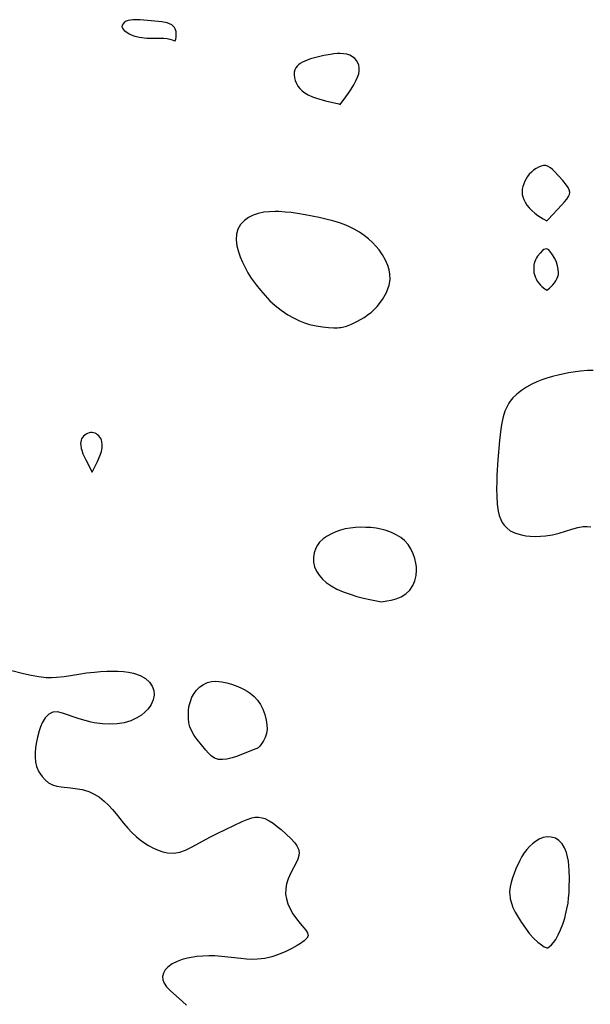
# Model space of a CAD drawing. Header units: metres. Extents: x 1073367 to 1082519, y 1569854 to 1574957.
# Tile 322 of 656: x 1076631 to 1076769, y 1573027 to 1573265. Entities that reach past the tile are written whole.
import ezdxf

# ---------------------------------------------------------------- set-up
doc = ezdxf.new("R2010")
doc.units = ezdxf.units.M
doc.layers.add('CGG_CurvaNivelLidar_v1', color=253, linetype='Continuous', lineweight=30)

msp = doc.modelspace()

# ---------------------------------------------------------------- linework, layer by layer
at = {"layer": 'CGG_CurvaNivelLidar_v1'}
for p, q in [((1076658.8941, 1573265.3805, 69), (1076658.3394, 1573265.3656, 69)), ((1076660.0469, 1573265.338, 69), (1076658.8941, 1573265.3805, 69)), ((1076655.7225, 1573264.0276, 69), (1076655.672, 1573263.6535, 69)), ((1076655.672, 1573263.6535, 69), (1076655.7642, 1573263.3493, 69)), ((1076655.9237, 1573264.3892, 69), (1076655.7225, 1573264.0276, 69)), ((1076655.7642, 1573263.3493, 69), (1076655.9602, 1573263.0521, 69)), ((1076656.2441, 1573264.7171, 69), (1076655.9237, 1573264.3892, 69)), ((1076655.9602, 1573263.0521, 69), (1076656.2377, 1573262.764, 69)), ((1076656.6637, 1573264.9874, 69), (1076656.2441, 1573264.7171, 69)), ((1076657.1661, 1573265.1791, 69), (1076656.6637, 1573264.9874, 69)), ((1076657.7311, 1573265.3015, 69), (1076657.1661, 1573265.1791, 69)), ((1076658.3394, 1573265.3656, 69), (1076657.7311, 1573265.3015, 69)), ((1076662.7087, 1573265.1252, 69), (1076660.0469, 1573265.338, 69)), ((1076665.35, 1573264.8329, 69), (1076662.7087, 1573265.1252, 69)), ((1076666.6054, 1573264.6077, 69), (1076665.35, 1573264.8329, 69)), ((1076667.2122, 1573264.386, 69), (1076666.6054, 1573264.6077, 69)), ((1076667.7015, 1573264.1019, 69), (1076667.2122, 1573264.386, 69)), ((1076668.1269, 1573263.7325, 69), (1076667.7015, 1573264.1019, 69)), ((1076668.3465, 1573263.4625, 69), (1076668.1269, 1573263.7325, 69)), ((1076668.5264, 1573263.1643, 69), (1076668.3465, 1573263.4625, 69)), ((1076668.7528, 1573262.5249, 69), (1076668.5264, 1573263.1643, 69)), ((1076656.2377, 1573262.764, 69), (1076656.5795, 1573262.4878, 69)), ((1076656.5795, 1573262.4878, 69), (1076657.3871, 1573261.994, 69)), ((1076657.3871, 1573261.994, 69), (1076658.3013, 1573261.589, 69)), ((1076658.3013, 1573261.589, 69), (1076658.8227, 1573261.412, 69)), ((1076658.8227, 1573261.412, 69), (1076659.9117, 1573261.1383, 69)), ((1076659.9117, 1573261.1383, 69), (1076661.0375, 1573260.9774, 69)), ((1076661.0375, 1573260.9774, 69), (1076661.7055, 1573260.9437, 69)), ((1076661.7055, 1573260.9437, 69), (1076664.9354, 1573260.9353, 69)), ((1076664.9354, 1573260.9353, 69), (1076665.7847, 1573260.8913, 69)), ((1076665.7847, 1573260.8913, 69), (1076666.5753, 1573260.808, 69)), ((1076666.5753, 1573260.808, 69), (1076667.2707, 1573260.68, 69)), ((1076667.2707, 1573260.68, 69), (1076667.7936, 1573260.5303, 69)), ((1076668.571, 1573260.2803, 69), (1076668.679, 1573260.6257, 69)), ((1076668.679, 1573260.6257, 69), (1076668.7808, 1573261.1313, 69)), ((1076668.8138, 1573262.1307, 69), (1076668.7528, 1573262.5249, 69)), ((1076668.7808, 1573261.1313, 69), (1076668.8297, 1573261.7397, 69)), ((1076668.8297, 1573261.7397, 69), (1076668.8138, 1573262.1307, 69)), ((1076667.7936, 1573260.5303, 69), (1076668.1875, 1573260.375, 69)), ((1076668.1875, 1573260.375, 69), (1076668.4311, 1573260.242, 69)), ((1076668.4311, 1573260.242, 69), (1076668.5, 1573260.1528, 69)), ((1076668.5, 1573260.1528, 69), (1076668.571, 1573260.2803, 69)), ((1076701.3095, 1573255.8662, 69), (1076699.9246, 1573255.3562, 69)), ((1076702.8789, 1573256.3079, 69), (1076701.3095, 1573255.8662, 69)), ((1076704.4944, 1573256.6814, 69), (1076702.8789, 1573256.3079, 69)), ((1076706.1162, 1573256.9876, 69), (1076704.4944, 1573256.6814, 69)), ((1076706.9199, 1573257.1031, 69), (1076706.1162, 1573256.9876, 69)), ((1076707.7143, 1573257.1791, 69), (1076706.9199, 1573257.1031, 69)), ((1076708.4948, 1573257.2, 69), (1076707.7143, 1573257.1791, 69)), ((1076709.3209, 1573257.1423, 69), (1076708.4948, 1573257.2, 69)), ((1076710.1098, 1573256.9974, 69), (1076709.3209, 1573257.1423, 69)), ((1076710.8438, 1573256.7596, 69), (1076710.1098, 1573256.9974, 69)), ((1076711.4991, 1573256.4142, 69), (1076710.8438, 1573256.7596, 69)), ((1076711.9998, 1573256.0013, 69), (1076711.4991, 1573256.4142, 69)), ((1076712.4163, 1573255.5066, 69), (1076711.9998, 1573256.0013, 69)), ((1076697.7331, 1573253.6825, 69), (1076697.5138, 1573253.2247, 69)), ((1076698.0375, 1573254.0996, 69), (1076697.7331, 1573253.6825, 69)), ((1076698.383, 1573254.4402, 69), (1076698.0375, 1573254.0996, 69)), ((1076698.7826, 1573254.7444, 69), (1076698.383, 1573254.4402, 69)), ((1076699.3281, 1573255.0702, 69), (1076698.7826, 1573254.7444, 69)), ((1076699.9246, 1573255.3562, 69), (1076699.3281, 1573255.0702, 69)), ((1076712.747, 1573254.9491, 69), (1076712.4163, 1573255.5066, 69)), ((1076712.9834, 1573254.3438, 69), (1076712.747, 1573254.9491, 69)), ((1076713.1096, 1573253.7025, 69), (1076712.9834, 1573254.3438, 69)), ((1076713.1104, 1573253.0293, 69), (1076713.1096, 1573253.7025, 69)), ((1076697.3713, 1573252.6393, 69), (1076697.3436, 1573252.0224, 69)), ((1076697.3436, 1573252.0224, 69), (1076697.4276, 1573251.3316, 69)), ((1076697.5138, 1573253.2247, 69), (1076697.3713, 1573252.6393, 69)), ((1076697.4276, 1573251.3316, 69), (1076697.613, 1573250.6368, 69)), ((1076712.2769, 1573250.5354, 69), (1076712.6842, 1573251.4436, 69)), ((1076712.6842, 1573251.4436, 69), (1076712.9716, 1573252.2872, 69)), ((1076712.9716, 1573252.2872, 69), (1076713.1104, 1573253.0293, 69)), ((1076697.613, 1573250.6368, 69), (1076697.8878, 1573249.9534, 69)), ((1076697.8878, 1573249.9534, 69), (1076698.2481, 1573249.2982, 69)), ((1076698.2481, 1573249.2982, 69), (1076698.6977, 1573248.6906, 69)), ((1076698.6977, 1573248.6906, 69), (1076699.2527, 1573248.1384, 69)), ((1076711.1573, 1573248.5714, 69), (1076711.7784, 1573249.5988, 69)), ((1076711.7784, 1573249.5988, 69), (1076712.2769, 1573250.5354, 69)), ((1076699.2527, 1573248.1384, 69), (1076699.9142, 1573247.6419, 69)), ((1076699.9142, 1573247.6419, 69), (1076700.7569, 1573247.1694, 69)), ((1076700.7569, 1573247.1694, 69), (1076701.7443, 1573246.7329, 69)), ((1076701.7443, 1573246.7329, 69), (1076702.7909, 1573246.356, 69)), ((1076702.7909, 1573246.356, 69), (1076704.9506, 1573245.7343, 69)), ((1076708.5, 1573244.8715, 69), (1076709.879, 1573246.7042, 69)), ((1076709.879, 1573246.7042, 69), (1076710.5085, 1573247.593, 69)), ((1076710.5085, 1573247.593, 69), (1076711.1573, 1573248.5714, 69)), ((1076704.9506, 1573245.7343, 69), (1076708.1192, 1573244.9903, 69)), ((1076708.1192, 1573244.9903, 69), (1076708.5, 1573244.8715, 69)), ((1076756.4862, 1573229.6646, 69), (1076755.8867, 1573229.3362, 69)), ((1076757.09, 1573229.9073, 69), (1076756.4862, 1573229.6646, 69)), ((1076757.6875, 1573230.0402, 69), (1076757.09, 1573229.9073, 69)), ((1076758.2678, 1573230.0291, 69), (1076757.6875, 1573230.0402, 69)), ((1076758.8192, 1573229.8478, 69), (1076758.2678, 1573230.0291, 69)), ((1076759.3497, 1573229.529, 69), (1076758.8192, 1573229.8478, 69)), ((1076753.8336, 1573227.4223, 69), (1076753.4753, 1573226.8498, 69)), ((1076754.2425, 1573227.9539, 69), (1076753.8336, 1573227.4223, 69)), ((1076754.7495, 1573228.4763, 69), (1076754.2425, 1573227.9539, 69)), ((1076755.3033, 1573228.9374, 69), (1076754.7495, 1573228.4763, 69)), ((1076755.8867, 1573229.3362, 69), (1076755.3033, 1573228.9374, 69)), ((1076759.8654, 1573229.1119, 69), (1076759.3497, 1573229.529, 69)), ((1076760.371, 1573228.6267, 69), (1076759.8654, 1573229.1119, 69)), ((1076762.3509, 1573226.4066, 69), (1076760.371, 1573228.6267, 69)), ((1076752.6998, 1573224.9898, 69), (1076752.5627, 1573224.3465, 69)), ((1076752.9044, 1573225.6255, 69), (1076752.6998, 1573224.9898, 69)), ((1076753.165, 1573226.2479, 69), (1076752.9044, 1573225.6255, 69)), ((1076753.4753, 1573226.8498, 69), (1076753.165, 1573226.2479, 69)), ((1076763.2604, 1573225.2801, 69), (1076762.3509, 1573226.4066, 69)), ((1076763.6297, 1573224.7241, 69), (1076763.2604, 1573225.2801, 69)), ((1076752.5627, 1573224.3465, 69), (1076752.5111, 1573223.7005, 69)), ((1076752.5111, 1573223.7005, 69), (1076752.5593, 1573223.0695, 69)), ((1076752.5593, 1573223.0695, 69), (1076752.6926, 1573222.4432, 69)), ((1076763.3487, 1573221.9358, 69), (1076763.7352, 1573222.5334, 69)), ((1076763.8988, 1573224.1724, 69), (1076763.6297, 1573224.7241, 69)), ((1076763.7352, 1573222.5334, 69), (1076763.9567, 1573223.0781, 69)), ((1076764.0212, 1573223.6241, 69), (1076763.8988, 1573224.1724, 69)), ((1076763.9567, 1573223.0781, 69), (1076764.0212, 1573223.6241, 69)), ((1076752.6926, 1573222.4432, 69), (1076752.8992, 1573221.8212, 69)), ((1076752.8992, 1573221.8212, 69), (1076753.2256, 1573221.1599, 69)), ((1076753.2256, 1573221.1599, 69), (1076753.6739, 1573220.4696, 69)), ((1076753.6739, 1573220.4696, 69), (1076754.2243, 1573219.7822, 69)), ((1076758.7794, 1573217.0072, 69), (1076762.1413, 1573220.5203, 69)), ((1076762.1413, 1573220.5203, 69), (1076762.7992, 1573221.2549, 69)), ((1076762.7992, 1573221.2549, 69), (1076763.3487, 1573221.9358, 69)), ((1076687.4133, 1573218.0434, 69), (1076686.2808, 1573217.4725, 69)), ((1076688.6589, 1573218.4633, 69), (1076687.4133, 1573218.0434, 69)), ((1076689.9726, 1573218.7272, 69), (1076688.6589, 1573218.4633, 69)), ((1076691.3522, 1573218.8661, 69), (1076689.9726, 1573218.7272, 69)), ((1076692.7798, 1573218.9043, 69), (1076691.3522, 1573218.8661, 69)), ((1076693.6381, 1573218.8873, 69), (1076692.7798, 1573218.9043, 69)), ((1076695.141, 1573218.7974, 69), (1076693.6381, 1573218.8873, 69)), ((1076696.6606, 1573218.6408, 69), (1076695.141, 1573218.7974, 69)), ((1076698.188, 1573218.4248, 69), (1076696.6606, 1573218.6408, 69)), ((1076699.9873, 1573218.1058, 69), (1076698.188, 1573218.4248, 69)), ((1076703.3863, 1573217.428, 69), (1076699.9873, 1573218.1058, 69)), ((1076754.2243, 1573219.7822, 69), (1076754.8566, 1573219.1285, 69)), ((1076754.8566, 1573219.1285, 69), (1076755.5638, 1573218.5191, 69)), ((1076755.5638, 1573218.5191, 69), (1076756.2866, 1573217.9823, 69)), ((1076756.2866, 1573217.9823, 69), (1076757.5927, 1573217.1569, 69)), ((1076684.3961, 1573215.7813, 69), (1076683.7409, 1573214.6613, 69)), ((1076685.2909, 1573216.7529, 69), (1076684.3961, 1573215.7813, 69)), ((1076686.2808, 1573217.4725, 69), (1076685.2909, 1573216.7529, 69)), ((1076704.9774, 1573217.0798, 69), (1076703.3863, 1573217.428, 69)), ((1076706.6829, 1573216.6455, 69), (1076704.9774, 1573217.0798, 69)), ((1076708.3553, 1573216.14, 69), (1076706.6829, 1573216.6455, 69)), ((1076709.4767, 1573215.7442, 69), (1076708.3553, 1573216.14, 69)), ((1076710.5694, 1573215.2972, 69), (1076709.4767, 1573215.7442, 69)), ((1076711.878, 1573214.6563, 69), (1076710.5694, 1573215.2972, 69)), ((1076757.5927, 1573217.1569, 69), (1076758.5, 1573216.672, 69)), ((1076758.5, 1573216.672, 69), (1076758.7794, 1573217.0072, 69)), ((1076683.3586, 1573213.4258, 69), (1076683.2783, 1573212.0673, 69)), ((1076683.7409, 1573214.6613, 69), (1076683.3586, 1573213.4258, 69)), ((1076713.126, 1573213.9241, 69), (1076711.878, 1573214.6563, 69)), ((1076714.3056, 1573213.1048, 69), (1076713.126, 1573213.9241, 69)), ((1076715.3166, 1573212.2835, 69), (1076714.3056, 1573213.1048, 69)), ((1076683.2783, 1573212.0673, 69), (1076683.4601, 1573210.6406, 69)), ((1076683.4601, 1573210.6406, 69), (1076683.8428, 1573209.1673, 69)), ((1076716.2685, 1573211.4065, 69), (1076715.3166, 1573212.2835, 69)), ((1076717.1231, 1573210.5284, 69), (1076716.2685, 1573211.4065, 69)), ((1076717.9105, 1573209.604, 69), (1076717.1231, 1573210.5284, 69)), ((1076683.8428, 1573209.1673, 69), (1076684.2818, 1573207.9181, 69)), ((1076718.7475, 1573208.4158, 69), (1076717.9105, 1573209.604, 69)), ((1076719.4505, 1573207.159, 69), (1076718.7475, 1573208.4158, 69)), ((1076756.847, 1573208.8241, 69), (1076756.2539, 1573208.0711, 69)), ((1076757.4757, 1573209.4463, 69), (1076756.847, 1573208.8241, 69)), ((1076757.7917, 1573209.6772, 69), (1076757.4757, 1573209.4463, 69)), ((1076758.1036, 1573209.8277, 69), (1076757.7917, 1573209.6772, 69)), ((1076758.4074, 1573209.8686, 69), (1076758.1036, 1573209.8277, 69)), ((1076758.6824, 1573209.7852, 69), (1076758.4074, 1573209.8686, 69)), ((1076758.9484, 1573209.6034, 69), (1076758.6824, 1573209.7852, 69)), ((1076759.2071, 1573209.3482, 69), (1076758.9484, 1573209.6034, 69)), ((1076759.7054, 1573208.6895, 69), (1076759.2071, 1573209.3482, 69)), ((1076760.3992, 1573207.4962, 69), (1076759.7054, 1573208.6895, 69)), ((1076684.2818, 1573207.9181, 69), (1076684.8243, 1573206.6343, 69)), ((1076684.8243, 1573206.6343, 69), (1076685.4511, 1573205.3523, 69)), ((1076720.0056, 1573205.8467, 69), (1076719.4505, 1573207.159, 69)), ((1076720.319, 1573204.804, 69), (1076720.0056, 1573205.8467, 69)), ((1076755.3683, 1573205.9157, 69), (1076755.3186, 1573205.0074, 69)), ((1076755.4448, 1573206.3582, 69), (1076755.3683, 1573205.9157, 69)), ((1076755.5651, 1573206.7871, 69), (1076755.4448, 1573206.3582, 69)), ((1076755.7528, 1573207.2345, 69), (1076755.5651, 1573206.7871, 69)), ((1076755.987, 1573207.6622, 69), (1076755.7528, 1573207.2345, 69)), ((1076756.2539, 1573208.0711, 69), (1076755.987, 1573207.6622, 69)), ((1076760.8001, 1573206.631, 69), (1076760.3992, 1573207.4962, 69)), ((1076761.0945, 1573205.7645, 69), (1076760.8001, 1573206.631, 69)), ((1076761.2692, 1573204.9127, 69), (1076761.0945, 1573205.7645, 69)), ((1076685.4511, 1573205.3523, 69), (1076686.1559, 1573204.0828, 69)), ((1076686.1559, 1573204.0828, 69), (1076686.9641, 1573202.7955, 69)), ((1076720.5226, 1573203.7417, 69), (1076720.319, 1573204.804, 69)), ((1076720.5826, 1573202.4464, 69), (1076720.5226, 1573203.7417, 69)), ((1076755.3186, 1573205.0074, 69), (1076755.3874, 1573204.0915, 69)), ((1076755.3874, 1573204.0915, 69), (1076755.4743, 1573203.6328, 69)), ((1076755.4743, 1573203.6328, 69), (1076755.6417, 1573203.1272, 69)), ((1076761.1506, 1573203.1352, 69), (1076761.2847, 1573203.6251, 69)), ((1076761.3267, 1573204.0614, 69), (1076761.2692, 1573204.9127, 69)), ((1076761.2847, 1573203.6251, 69), (1076761.3267, 1573204.0614, 69)), ((1076686.9641, 1573202.7955, 69), (1076688.1314, 1573201.1705, 69)), ((1076688.1314, 1573201.1705, 69), (1076689.195, 1573199.8483, 69)), ((1076719.7239, 1573199.3065, 69), (1076720.3616, 1573201.0547, 69)), ((1076720.3616, 1573201.0547, 69), (1076720.5826, 1573202.4464, 69)), ((1076755.6417, 1573203.1272, 69), (1076755.8854, 1573202.5982, 69)), ((1076755.8854, 1573202.5982, 69), (1076756.1919, 1573202.0692, 69)), ((1076756.1919, 1573202.0692, 69), (1076756.5479, 1573201.5632, 69)), ((1076756.5479, 1573201.5632, 69), (1076756.9387, 1573201.1021, 69)), ((1076756.9387, 1573201.1021, 69), (1076757.312, 1573200.7332, 69)), ((1076759.54, 1573200.7255, 69), (1076759.9633, 1573201.1746, 69)), ((1076759.9633, 1573201.1746, 69), (1076760.3247, 1573201.6274, 69)), ((1076760.3247, 1573201.6274, 69), (1076760.6542, 1573202.1173, 69)), ((1076760.6542, 1573202.1173, 69), (1076760.935, 1573202.6262, 69)), ((1076760.935, 1573202.6262, 69), (1076761.1506, 1573203.1352, 69)), ((1076689.195, 1573199.8483, 69), (1076690.3132, 1573198.5634, 69)), ((1076718.7328, 1573197.5731, 69), (1076719.7239, 1573199.3065, 69)), ((1076757.312, 1573200.7332, 69), (1076758.0008, 1573200.1751, 69)), ((1076758.0008, 1573200.1751, 69), (1076758.5, 1573199.8605, 69)), ((1076758.5, 1573199.8605, 69), (1076759.1405, 1573200.357, 69)), ((1076759.1405, 1573200.357, 69), (1076759.54, 1573200.7255, 69)), ((1076690.3132, 1573198.5634, 69), (1076691.4973, 1573197.3034, 69)), ((1076691.4973, 1573197.3034, 69), (1076692.7637, 1573196.1393, 69)), ((1076717.4512, 1573195.9381, 69), (1076718.7328, 1573197.5731, 69)), ((1076692.7637, 1573196.1393, 69), (1076694.2074, 1573194.9941, 69)), ((1076694.2074, 1573194.9941, 69), (1076695.7961, 1573193.92, 69)), ((1076695.7961, 1573193.92, 69), (1076697.1842, 1573193.1273, 69)), ((1076714.2731, 1573193.2433, 69), (1076715.372, 1573194.0199, 69)), ((1076715.372, 1573194.0199, 69), (1076715.9443, 1573194.4799, 69)), ((1076715.9443, 1573194.4799, 69), (1076717.4512, 1573195.9381, 69)), ((1076697.1842, 1573193.1273, 69), (1076698.6269, 1573192.4406, 69)), ((1076698.6269, 1573192.4406, 69), (1076699.8503, 1573191.9645, 69)), ((1076699.8503, 1573191.9645, 69), (1076701.0754, 1573191.5779, 69)), ((1076701.0754, 1573191.5779, 69), (1076702.6762, 1573191.1974, 69)), ((1076709.975, 1573191.1384, 69), (1076711.2356, 1573191.6245, 69)), ((1076711.2356, 1573191.6245, 69), (1076712.7058, 1573192.3252, 69)), ((1076712.7058, 1573192.3252, 69), (1076714.2731, 1573193.2433, 69)), ((1076702.6762, 1573191.1974, 69), (1076704.1883, 1573190.9504, 69)), ((1076704.1883, 1573190.9504, 69), (1076705.6723, 1573190.803, 69)), ((1076705.6723, 1573190.803, 69), (1076706.9151, 1573190.7503, 69)), ((1076706.9151, 1573190.7503, 69), (1076707.8455, 1573190.7598, 69)), ((1076707.8455, 1573190.7598, 69), (1076708.344, 1573190.7953, 69)), ((1076708.344, 1573190.7953, 69), (1076708.5, 1573190.8395, 69)), ((1076708.5, 1573190.8395, 69), (1076708.6277, 1573190.7971, 69)), ((1076708.6277, 1573190.7971, 69), (1076709.0379, 1573190.8648, 69)), ((1076709.0379, 1573190.8648, 69), (1076709.975, 1573191.1384, 69)), ((1076763.7544, 1573179.8253, 69), (1076761.2227, 1573179.3057, 69)), ((1076764.8937, 1573180.0173, 69), (1076763.7544, 1573179.8253, 69)), ((1076766.6212, 1573180.2429, 69), (1076764.8937, 1573180.0173, 69)), ((1076768.3539, 1573180.3885, 69), (1076766.6212, 1573180.2429, 69)), ((1076769.6793, 1573180.4416, 69), (1076768.3539, 1573180.3885, 69)), ((1076756.0374, 1573177.6253, 69), (1076754.8713, 1573177.0682, 69)), ((1076757.244, 1573178.1246, 69), (1076756.0374, 1573177.6253, 69)), ((1076758.4853, 1573178.5635, 69), (1076757.244, 1573178.1246, 69)), ((1076759.8414, 1573178.963, 69), (1076758.4853, 1573178.5635, 69)), ((1076761.2227, 1573179.3057, 69), (1076759.8414, 1573178.963, 69)), ((1076752.3844, 1573175.5709, 69), (1076751.2735, 1573174.7072, 69)), ((1076753.5895, 1573176.3568, 69), (1076752.3844, 1573175.5709, 69)), ((1076754.8713, 1573177.0682, 69), (1076753.5895, 1573176.3568, 69)), ((1076749.2739, 1573172.4665, 69), (1076748.9393, 1573171.8871, 69)), ((1076749.6118, 1573172.9579, 69), (1076749.2739, 1573172.4665, 69)), ((1076750.2799, 1573173.7578, 69), (1076749.6118, 1573172.9579, 69)), ((1076751.2735, 1573174.7072, 69), (1076750.2799, 1573173.7578, 69)), ((1076748.362, 1573170.5814, 69), (1076747.9201, 1573169.1774, 69)), ((1076748.9393, 1573171.8871, 69), (1076748.362, 1573170.5814, 69)), ((1076747.5818, 1573167.6985, 69), (1076747.3221, 1573166.1632, 69)), ((1076747.9201, 1573169.1774, 69), (1076747.5818, 1573167.6985, 69)), ((1076647.7094, 1573165.2852, 69), (1076647.3443, 1573165.1688, 69)), ((1076648.0852, 1573165.3495, 69), (1076647.7094, 1573165.2852, 69)), ((1076648.4638, 1573165.3559, 69), (1076648.0852, 1573165.3495, 69)), ((1076648.8166, 1573165.3031, 69), (1076648.4638, 1573165.3559, 69)), ((1076649.1592, 1573165.1981, 69), (1076648.8166, 1573165.3031, 69)), ((1076747.3221, 1573166.1632, 69), (1076747.0095, 1573163.489, 69)), ((1076645.6868, 1573163.1355, 69), (1076645.6607, 1573162.7399, 69)), ((1076645.7688, 1573163.5131, 69), (1076645.6868, 1573163.1355, 69)), ((1076645.9193, 1573163.8724, 69), (1076645.7688, 1573163.5131, 69)), ((1076646.1274, 1573164.2052, 69), (1076645.9193, 1573163.8724, 69)), ((1076646.3813, 1573164.5086, 69), (1076646.1274, 1573164.2052, 69)), ((1076646.6733, 1573164.7771, 69), (1076646.3813, 1573164.5086, 69)), ((1076646.9992, 1573165.0017, 69), (1076646.6733, 1573164.7771, 69)), ((1076647.3443, 1573165.1688, 69), (1076646.9992, 1573165.0017, 69)), ((1076649.4852, 1573165.0463, 69), (1076649.1592, 1573165.1981, 69)), ((1076649.7871, 1573164.8494, 69), (1076649.4852, 1573165.0463, 69)), ((1076650.0853, 1573164.5792, 69), (1076649.7871, 1573164.8494, 69)), ((1076650.3432, 1573164.2647, 69), (1076650.0853, 1573164.5792, 69)), ((1076650.558, 1573163.915, 69), (1076650.3432, 1573164.2647, 69)), ((1076650.7233, 1573163.5359, 69), (1076650.558, 1573163.915, 69)), ((1076650.8229, 1573163.1788, 69), (1076650.7233, 1573163.5359, 69)), ((1076650.911, 1573162.4249, 69), (1076650.8229, 1573163.1788, 69)), ((1076747.0095, 1573163.489, 69), (1076746.6304, 1573158.7973, 69)), ((1076645.6607, 1573162.7399, 69), (1076645.679, 1573162.3321, 69)), ((1076645.679, 1573162.3321, 69), (1076645.8182, 1573161.4982, 69)), ((1076645.8182, 1573161.4982, 69), (1076645.9313, 1573161.0793, 69)), ((1076645.9313, 1573161.0793, 69), (1076646.2365, 1573160.2379, 69)), ((1076650.4316, 1573159.9355, 69), (1076650.7209, 1573160.8173, 69)), ((1076650.7209, 1573160.8173, 69), (1076650.8209, 1573161.2538, 69)), ((1076650.8209, 1573161.2538, 69), (1076650.8792, 1573161.6452, 69)), ((1076650.8792, 1573161.6452, 69), (1076650.911, 1573162.4249, 69)), ((1076646.2365, 1573160.2379, 69), (1076646.9223, 1573158.7722, 69)), ((1076646.9223, 1573158.7722, 69), (1076648.5, 1573155.7473, 69)), ((1076648.5, 1573155.7473, 69), (1076649.7354, 1573158.3251, 69)), ((1076649.7354, 1573158.3251, 69), (1076650.4316, 1573159.9355, 69)), ((1076746.6304, 1573158.7973, 69), (1076746.4216, 1573155.0595, 69)), ((1076746.3684, 1573153.4149, 69), (1076746.3463, 1573151.7868, 69)), ((1076746.4216, 1573155.0595, 69), (1076746.3684, 1573153.4149, 69)), ((1076746.3463, 1573151.7868, 69), (1076746.367, 1573149.8897, 69)), ((1076746.367, 1573149.8897, 69), (1076746.4748, 1573148.0607, 69)), ((1076746.4748, 1573148.0607, 69), (1076746.7226, 1573146.3291, 69)), ((1076746.7226, 1573146.3291, 69), (1076746.9818, 1573145.2949, 69)), ((1076746.9818, 1573145.2949, 69), (1076747.3364, 1573144.3293, 69)), ((1076747.3364, 1573144.3293, 69), (1076747.715, 1573143.5879, 69)), ((1076708.5955, 1573141.759, 69), (1076707.4415, 1573141.3537, 69)), ((1076709.6919, 1573142.0341, 69), (1076708.5955, 1573141.759, 69)), ((1076710.9102, 1573142.2393, 69), (1076709.6919, 1573142.0341, 69)), ((1076712.1539, 1573142.3651, 69), (1076710.9102, 1573142.2393, 69)), ((1076713.4116, 1573142.4219, 69), (1076712.1539, 1573142.3651, 69)), ((1076714.6731, 1573142.4142, 69), (1076713.4116, 1573142.4219, 69)), ((1076715.9289, 1573142.3413, 69), (1076714.6731, 1573142.4142, 69)), ((1076717.1689, 1573142.1965, 69), (1076715.9289, 1573142.3413, 69)), ((1076718.2979, 1573141.9858, 69), (1076717.1689, 1573142.1965, 69)), ((1076719.628, 1573141.6154, 69), (1076718.2979, 1573141.9858, 69)), ((1076720.9037, 1573141.1413, 69), (1076719.628, 1573141.6154, 69)), ((1076747.715, 1573143.5879, 69), (1076748.176, 1573142.9155, 69)), ((1076748.176, 1573142.9155, 69), (1076748.8581, 1573142.2001, 69)), ((1076748.8581, 1573142.2001, 69), (1076749.6578, 1573141.6096, 69)), ((1076749.6578, 1573141.6096, 69), (1076750.9377, 1573140.9949, 69)), ((1076761.492, 1573140.9826, 69), (1076764.5375, 1573141.9414, 69)), ((1076764.5375, 1573141.9414, 69), (1076765.9868, 1573142.3579, 69)), ((1076765.9868, 1573142.3579, 69), (1076767.3002, 1573142.5934, 69)), ((1076767.3002, 1573142.5934, 69), (1076768.233, 1573142.6232, 69)), ((1076768.233, 1573142.6232, 69), (1076769.1686, 1573142.5059, 69)), ((1076704.3324, 1573139.5928, 69), (1076703.4937, 1573138.7882, 69)), ((1076705.333, 1573140.2888, 69), (1076704.3324, 1573139.5928, 69)), ((1076706.3503, 1573140.8575, 69), (1076705.333, 1573140.2888, 69)), ((1076707.4415, 1573141.3537, 69), (1076706.3503, 1573140.8575, 69)), ((1076722.0619, 1573140.6077, 69), (1076720.9037, 1573141.1413, 69)), ((1076723.133, 1573139.981, 69), (1076722.0619, 1573140.6077, 69)), ((1076724.0803, 1573139.2316, 69), (1076723.133, 1573139.981, 69)), ((1076724.9212, 1573138.2675, 69), (1076724.0803, 1573139.2316, 69)), ((1076750.9377, 1573140.9949, 69), (1076752.3642, 1573140.5797, 69)), ((1076752.3642, 1573140.5797, 69), (1076753.4094, 1573140.3875, 69)), ((1076753.4094, 1573140.3875, 69), (1076754.4909, 1573140.2671, 69)), ((1076754.4909, 1573140.2671, 69), (1076755.6998, 1573140.2168, 69)), ((1076755.6998, 1573140.2168, 69), (1076756.9268, 1573140.2453, 69)), ((1076756.9268, 1573140.2453, 69), (1076758.1601, 1573140.3476, 69)), ((1076758.1601, 1573140.3476, 69), (1076759.8451, 1573140.6032, 69)), ((1076759.8451, 1573140.6032, 69), (1076761.492, 1573140.9826, 69)), ((1076702.6267, 1573137.3728, 69), (1076702.2269, 1573136.2695, 69)), ((1076703.0111, 1573138.1111, 69), (1076702.6267, 1573137.3728, 69)), ((1076703.4937, 1573138.7882, 69), (1076703.0111, 1573138.1111, 69)), ((1076725.6053, 1573137.1704, 69), (1076724.9212, 1573138.2675, 69)), ((1076726.1578, 1573135.9841, 69), (1076725.6053, 1573137.1704, 69)), ((1076702.2269, 1573136.2695, 69), (1076702.0084, 1573135.1206, 69)), ((1076702.0084, 1573135.1206, 69), (1076702.0179, 1573133.9594, 69)), ((1076726.5472, 1573134.8725, 69), (1076726.1578, 1573135.9841, 69)), ((1076726.8116, 1573133.7302, 69), (1076726.5472, 1573134.8725, 69)), ((1076702.0179, 1573133.9594, 69), (1076702.2765, 1573132.8804, 69)), ((1076702.2765, 1573132.8804, 69), (1076702.7472, 1573131.8305, 69)), ((1076702.7472, 1573131.8305, 69), (1076703.3929, 1573130.8235, 69)), ((1076726.9136, 1573132.8335, 69), (1076726.8116, 1573133.7302, 69)), ((1076726.8519, 1573130.7318, 69), (1076726.9449, 1573131.9297, 69)), ((1076726.9449, 1573131.9297, 69), (1076726.9136, 1573132.8335, 69)), ((1076703.3929, 1573130.8235, 69), (1076704.1904, 1573129.8768, 69)), ((1076704.1904, 1573129.8768, 69), (1076705.1113, 1573129.0473, 69)), ((1076726.0475, 1573128.2953, 69), (1076726.5544, 1573129.4945, 69)), ((1076726.5544, 1573129.4945, 69), (1076726.8519, 1573130.7318, 69)), ((1076705.1113, 1573129.0473, 69), (1076706.2971, 1573128.2377, 69)), ((1076706.2971, 1573128.2377, 69), (1076707.6911, 1573127.4761, 69)), ((1076707.6911, 1573127.4761, 69), (1076709.2317, 1573126.7905, 69)), ((1076724.3919, 1573126.3061, 69), (1076725.3266, 1573127.2094, 69)), ((1076725.3266, 1573127.2094, 69), (1076726.0475, 1573128.2953, 69)), ((1076709.2317, 1573126.7905, 69), (1076710.8831, 1573126.1916, 69)), ((1076710.8831, 1573126.1916, 69), (1076712.5446, 1573125.6864, 69)), ((1076712.5446, 1573125.6864, 69), (1076714.1619, 1573125.2607, 69)), ((1076714.1619, 1573125.2607, 69), (1076715.6337, 1573124.919, 69)), ((1076715.6337, 1573124.919, 69), (1076718.5, 1573124.36, 69)), ((1076719.7679, 1573124.5738, 69), (1076720.8234, 1573124.7924, 69)), ((1076720.8234, 1573124.7924, 69), (1076722.0231, 1573125.1269, 69)), ((1076722.0231, 1573125.1269, 69), (1076723.2518, 1573125.6167, 69)), ((1076723.2518, 1573125.6167, 69), (1076724.3919, 1573126.3061, 69)), ((1076718.5, 1573124.36, 69), (1076719.7679, 1573124.5738, 69)), ((1076628.6614, 1573107.8551, 68.5), (1076631.8373, 1573107.0142, 68.5)), ((1076631.8373, 1573107.0142, 68.5), (1076633.677, 1573106.6049, 68.5)), ((1076633.677, 1573106.6049, 68.5), (1076635.5202, 1573106.2814, 68.5)), ((1076635.5202, 1573106.2814, 68.5), (1076637.3675, 1573106.0834, 68.5)), ((1076637.3675, 1573106.0834, 68.5), (1076638.6488, 1573106.0441, 68.5)), ((1076638.6488, 1573106.0441, 68.5), (1076639.8592, 1573106.0915, 68.5)), ((1076639.8592, 1573106.0915, 68.5), (1076641.6532, 1573106.2881, 68.5)), ((1076641.6532, 1573106.2881, 68.5), (1076645.2663, 1573106.8798, 68.5)), ((1076645.2663, 1573106.8798, 68.5), (1076647.1266, 1573107.1532, 68.5)), ((1076647.1266, 1573107.1532, 68.5), (1076648.9976, 1573107.3703, 68.5)), ((1076648.9976, 1573107.3703, 68.5), (1076650.494, 1573107.496, 68.5)), ((1076650.494, 1573107.496, 68.5), (1076651.9816, 1573107.5724, 68.5)), ((1076651.9816, 1573107.5724, 68.5), (1076653.4516, 1573107.5916, 68.5)), ((1076653.4516, 1573107.5916, 68.5), (1076654.6881, 1573107.5577, 68.5)), ((1076654.6881, 1573107.5577, 68.5), (1076656.0075, 1573107.4711, 68.5)), ((1076656.0075, 1573107.4711, 68.5), (1076657.2816, 1573107.3168, 68.5)), ((1076657.2816, 1573107.3168, 68.5), (1076658.4953, 1573107.0701, 68.5)), ((1076658.4953, 1573107.0701, 68.5), (1076660.0466, 1573106.5352, 68.5)), ((1076660.0466, 1573106.5352, 68.5), (1076661.3837, 1573105.7705, 68.5)), ((1076661.3837, 1573105.7705, 68.5), (1076662.3046, 1573104.9333, 68.5)), ((1076662.3046, 1573104.9333, 68.5), (1076662.9807, 1573103.9605, 68.5)), ((1076662.9807, 1573103.9605, 68.5), (1076663.3675, 1573102.8865, 68.5)), ((1076673.7273, 1573103.0118, 68.5), (1076674.5187, 1573103.7717, 68.5)), ((1076674.5187, 1573103.7717, 68.5), (1076675.4198, 1573104.3838, 68.5)), ((1076675.4198, 1573104.3838, 68.5), (1076676.4093, 1573104.8274, 68.5)), ((1076676.4093, 1573104.8274, 68.5), (1076677.3438, 1573105.0585, 68.5)), ((1076677.3438, 1573105.0585, 68.5), (1076678.3157, 1573105.14, 68.5)), ((1076678.3157, 1573105.14, 68.5), (1076679.0888, 1573105.1042, 68.5)), ((1076679.0888, 1573105.1042, 68.5), (1076679.8723, 1573104.9996, 68.5)), ((1076679.8723, 1573104.9996, 68.5), (1076681.0239, 1573104.7594, 68.5)), ((1076681.0239, 1573104.7594, 68.5), (1076682.1802, 1573104.4328, 68.5)), ((1076682.1802, 1573104.4328, 68.5), (1076683.3252, 1573104.0284, 68.5)), ((1076683.3252, 1573104.0284, 68.5), (1076684.4415, 1573103.5457, 68.5)), ((1076684.4415, 1573103.5457, 68.5), (1076685.2129, 1573103.1489, 68.5)), ((1076663.4262, 1573101.7534, 68.5), (1076663.1917, 1573100.5976, 68.5)), ((1076663.3675, 1573102.8865, 68.5), (1076663.4262, 1573101.7534, 68.5)), ((1076672.2188, 1573100.2608, 68.5), (1076672.6029, 1573101.2548, 68.5)), ((1076672.6029, 1573101.2548, 68.5), (1076673.1067, 1573102.1794, 68.5)), ((1076673.1067, 1573102.1794, 68.5), (1076673.7273, 1573103.0118, 68.5)), ((1076685.2129, 1573103.1489, 68.5), (1076685.9549, 1573102.7116, 68.5)), ((1076685.9549, 1573102.7116, 68.5), (1076686.6616, 1573102.2357, 68.5)), ((1076686.6616, 1573102.2357, 68.5), (1076687.1784, 1573101.8404, 68.5)), ((1076687.1784, 1573101.8404, 68.5), (1076687.6624, 1573101.4142, 68.5)), ((1076687.6624, 1573101.4142, 68.5), (1076688.4696, 1573100.5178, 68.5)), ((1076662.4655, 1573099.0789, 68.5), (1076661.9372, 1573098.3744, 68.5)), ((1076662.6993, 1573099.4663, 68.5), (1076662.4655, 1573099.0789, 68.5)), ((1076663.1917, 1573100.5976, 68.5), (1076662.6993, 1573099.4663, 68.5)), ((1076671.8113, 1573098.213, 68.5), (1076671.9651, 1573099.2509, 68.5)), ((1076671.9651, 1573099.2509, 68.5), (1076672.2188, 1573100.2608, 68.5)), ((1076688.4696, 1573100.5178, 68.5), (1076689.1654, 1573099.5237, 68.5)), ((1076689.1654, 1573099.5237, 68.5), (1076689.7636, 1573098.3941, 68.5)), ((1076637.0651, 1573096.2537, 68.5), (1076636.3448, 1573095.0545, 68.5)), ((1076637.936, 1573097.1545, 68.5), (1076637.0651, 1573096.2537, 68.5)), ((1076638.9513, 1573097.6585, 68.5), (1076637.936, 1573097.1545, 68.5)), ((1076640.0586, 1573097.702, 68.5), (1076638.9513, 1573097.6585, 68.5)), ((1076641.2924, 1573097.4254, 68.5), (1076640.0586, 1573097.702, 68.5)), ((1076645.3278, 1573096.0326, 68.5), (1076641.2924, 1573097.4254, 68.5)), ((1076659.3106, 1573096.2392, 68.5), (1076658.1475, 1573095.6745, 68.5)), ((1076660.3706, 1573096.9267, 68.5), (1076659.3106, 1573096.2392, 68.5)), ((1076661.312, 1573097.7151, 68.5), (1076660.3706, 1573096.9267, 68.5)), ((1076661.9372, 1573098.3744, 68.5), (1076661.312, 1573097.7151, 68.5)), ((1076671.7412, 1573097.1651, 68.5), (1076671.8113, 1573098.213, 68.5)), ((1076671.7502, 1573096.1225, 68.5), (1076671.7412, 1573097.1651, 68.5)), ((1076671.8569, 1573095.102, 68.5), (1076671.7502, 1573096.1225, 68.5)), ((1076689.7636, 1573098.3941, 68.5), (1076690.2461, 1573097.0865, 68.5)), ((1076690.2461, 1573097.0865, 68.5), (1076690.5925, 1573095.6926, 68.5)), ((1076635.95, 1573094.1198, 68.5), (1076635.6138, 1573093.1091, 68.5)), ((1076636.3448, 1573095.0545, 68.5), (1076635.95, 1573094.1198, 68.5)), ((1076646.769, 1573095.5901, 68.5), (1076645.3278, 1573096.0326, 68.5)), ((1076648.2589, 1573095.2123, 68.5), (1076646.769, 1573095.5901, 68.5)), ((1076648.9376, 1573095.0746, 68.5), (1076648.2589, 1573095.2123, 68.5)), ((1076650.9946, 1573094.8064, 68.5), (1076648.9376, 1573095.0746, 68.5)), ((1076652.7612, 1573094.7411, 68.5), (1076650.9946, 1573094.8064, 68.5)), ((1076654.5088, 1573094.8299, 68.5), (1076652.7612, 1573094.7411, 68.5)), ((1076656.2043, 1573095.0881, 68.5), (1076654.5088, 1573094.8299, 68.5)), ((1076657.8092, 1573095.5434, 68.5), (1076656.2043, 1573095.0881, 68.5)), ((1076658.1475, 1573095.6745, 68.5), (1076657.8092, 1573095.5434, 68.5)), ((1076672.0925, 1573094.1196, 68.5), (1076671.8569, 1573095.102, 68.5)), ((1076672.554, 1573093.0468, 68.5), (1076672.0925, 1573094.1196, 68.5)), ((1076690.5925, 1573095.6926, 68.5), (1076690.7508, 1573094.5823, 68.5)), ((1076690.7508, 1573094.5823, 68.5), (1076690.7724, 1573093.5004, 68.5)), ((1076635.2254, 1573091.6307, 68.5), (1076634.9287, 1573090.0937, 68.5)), ((1076635.6138, 1573093.1091, 68.5), (1076635.2254, 1573091.6307, 68.5)), ((1076673.1705, 1573092.0263, 68.5), (1076672.554, 1573093.0468, 68.5)), ((1076673.8829, 1573091.0389, 68.5), (1076673.1705, 1573092.0263, 68.5)), ((1076690.3156, 1573091.5216, 68.5), (1076689.8954, 1573090.6747, 68.5)), ((1076690.6282, 1573092.4725, 68.5), (1076690.3156, 1573091.5216, 68.5)), ((1076690.7724, 1573093.5004, 68.5), (1076690.6282, 1573092.4725, 68.5)), ((1076634.7822, 1573088.9835, 68.5), (1076634.6973, 1573087.8784, 68.5)), ((1076634.9287, 1573090.0937, 68.5), (1076634.7822, 1573088.9835, 68.5)), ((1076675.9382, 1573088.464, 68.5), (1076673.8829, 1573091.0389, 68.5)), ((1076688.5, 1573088.8973, 68.5), (1076688.3282, 1573088.8799, 68.5)), ((1076688.6639, 1573089.0099, 68.5), (1076688.5, 1573088.8973, 68.5)), ((1076688.9988, 1573089.3776, 68.5), (1076688.6639, 1573089.0099, 68.5)), ((1076689.4398, 1573089.9576, 68.5), (1076688.9988, 1573089.3776, 68.5)), ((1076689.8954, 1573090.6747, 68.5), (1076689.4398, 1573089.9576, 68.5)), ((1076634.6973, 1573087.8784, 68.5), (1076634.6862, 1573086.7128, 68.5)), ((1076634.6862, 1573086.7128, 68.5), (1076634.7801, 1573085.5864, 68.5)), ((1076676.5988, 1573087.7215, 68.5), (1076675.9382, 1573088.464, 68.5)), ((1076677.2781, 1573087.058, 68.5), (1076676.5988, 1573087.7215, 68.5)), ((1076678.0574, 1573086.5289, 68.5), (1076677.2781, 1573087.058, 68.5)), ((1076679.0109, 1573086.2135, 68.5), (1076678.0574, 1573086.5289, 68.5)), ((1076682.3427, 1573086.5915, 68.5), (1076681.0488, 1573086.2748, 68.5)), ((1076683.6474, 1573087.0283, 68.5), (1076682.3427, 1573086.5915, 68.5)), ((1076687.824, 1573088.6981, 68.5), (1076683.6474, 1573087.0283, 68.5)), ((1076688.3282, 1573088.8799, 68.5), (1076687.824, 1573088.6981, 68.5)), ((1076634.7801, 1573085.5864, 68.5), (1076635.008, 1573084.5169, 68.5)), ((1076635.008, 1573084.5169, 68.5), (1076635.5526, 1573083.2055, 68.5)), ((1076679.9868, 1573086.1529, 68.5), (1076679.0109, 1573086.2135, 68.5)), ((1076681.0488, 1573086.2748, 68.5), (1076679.9868, 1573086.1529, 68.5)), ((1076635.5526, 1573083.2055, 68.5), (1076636.3226, 1573082.0446, 68.5)), ((1076636.3226, 1573082.0446, 68.5), (1076637.077, 1573081.2279, 68.5)), ((1076637.077, 1573081.2279, 68.5), (1076637.9288, 1573080.5544, 68.5)), ((1076637.9288, 1573080.5544, 68.5), (1076638.8703, 1573080.058, 68.5)), ((1076638.8703, 1573080.058, 68.5), (1076639.8848, 1573079.7597, 68.5)), ((1076639.8848, 1573079.7597, 68.5), (1076640.9708, 1573079.59, 68.5)), ((1076640.9708, 1573079.59, 68.5), (1076643.2377, 1573079.341, 68.5)), ((1076643.2377, 1573079.341, 68.5), (1076644.385, 1573079.1839, 68.5)), ((1076644.385, 1573079.1839, 68.5), (1076646.0301, 1573078.8864, 68.5)), ((1076646.0301, 1573078.8864, 68.5), (1076647.6461, 1573078.416, 68.5)), ((1076647.6461, 1573078.416, 68.5), (1076648.9636, 1573077.8137, 68.5)), ((1076648.9636, 1573077.8137, 68.5), (1076650.219, 1573077.0354, 68.5)), ((1076650.219, 1573077.0354, 68.5), (1076651.4033, 1573076.1041, 68.5)), ((1076651.4033, 1573076.1041, 68.5), (1076652.4084, 1573075.1463, 68.5)), ((1076652.4084, 1573075.1463, 68.5), (1076653.3609, 1573074.1055, 68.5)), ((1076653.3609, 1573074.1055, 68.5), (1076654.2743, 1573073.0076, 68.5)), ((1076654.2743, 1573073.0076, 68.5), (1076656.0746, 1573070.7359, 68.5)), ((1076687.0649, 1573072.0498, 68.5), (1076687.8799, 1573072.2162, 68.5)), ((1076687.8799, 1573072.2162, 68.5), (1076688.7543, 1573072.2361, 68.5)), ((1076688.7543, 1573072.2361, 68.5), (1076689.5871, 1573072.0831, 68.5)), ((1076656.0746, 1573070.7359, 68.5), (1076657.0584, 1573069.5863, 68.5)), ((1076678.7344, 1573068.2573, 68.5), (1076684.7601, 1573071.1593, 68.5)), ((1076684.7601, 1573071.1593, 68.5), (1076685.9386, 1573071.6685, 68.5)), ((1076685.9386, 1573071.6685, 68.5), (1076687.0649, 1573072.0498, 68.5)), ((1076689.5871, 1573072.0831, 68.5), (1076690.2441, 1573071.8589, 68.5)), ((1076690.2441, 1573071.8589, 68.5), (1076691.2615, 1573071.3602, 68.5)), ((1076691.2615, 1573071.3602, 68.5), (1076692.2671, 1573070.7221, 68.5)), ((1076692.2671, 1573070.7221, 68.5), (1076693.2586, 1573069.9869, 68.5)), ((1076693.2586, 1573069.9869, 68.5), (1076694.2321, 1573069.1911, 68.5)), ((1076657.0584, 1573069.5863, 68.5), (1076658.0954, 1573068.4905, 68.5)), ((1076658.0954, 1573068.4905, 68.5), (1076659.191, 1573067.4704, 68.5)), ((1076659.191, 1573067.4704, 68.5), (1076660.0707, 1573066.7549, 68.5)), ((1076677.0965, 1573067.4158, 68.5), (1076678.7344, 1573068.2573, 68.5)), ((1076694.2321, 1573069.1911, 68.5), (1076695.4343, 1573068.1316, 68.5)), ((1076695.4343, 1573068.1316, 68.5), (1076696.5436, 1573067.0516, 68.5)), ((1076758.5476, 1573067.4526, 69), (1076757.5901, 1573067.2691, 69)), ((1076759.5777, 1573067.3949, 69), (1076758.5476, 1573067.4526, 69)), ((1076660.0707, 1573066.7549, 68.5), (1076660.9808, 1573066.0964, 68.5)), ((1076660.9808, 1573066.0964, 68.5), (1076662.1259, 1573065.3677, 68.5)), ((1076662.1259, 1573065.3677, 68.5), (1076663.2936, 1573064.73, 68.5)), ((1076672.5146, 1573064.9257, 68.5), (1076677.0965, 1573067.4158, 68.5)), ((1076696.5436, 1573067.0516, 68.5), (1076697.4963, 1573065.9716, 68.5)), ((1076697.4963, 1573065.9716, 68.5), (1076698.012, 1573065.2484, 68.5)), ((1076698.012, 1573065.2484, 68.5), (1076698.4093, 1573064.4704, 68.5)), ((1076754.2933, 1573065.0968, 69), (1076753.6425, 1573064.3557, 69)), ((1076754.9901, 1573065.7642, 69), (1076754.2933, 1573065.0968, 69)), ((1076755.7286, 1573066.3436, 69), (1076754.9901, 1573065.7642, 69)), ((1076756.6434, 1573066.8894, 69), (1076755.7286, 1573066.3436, 69)), ((1076757.5901, 1573067.2691, 69), (1076756.6434, 1573066.8894, 69)), ((1076760.5541, 1573067.0867, 69), (1076759.5777, 1573067.3949, 69)), ((1076761.4293, 1573066.5424, 69), (1076760.5541, 1573067.0867, 69)), ((1076762.1746, 1573065.7523, 69), (1076761.4293, 1573066.5424, 69)), ((1076762.7742, 1573064.7747, 69), (1076762.1746, 1573065.7523, 69)), ((1076663.2936, 1573064.73, 68.5), (1076664.4735, 1573064.1938, 68.5)), ((1076664.4735, 1573064.1938, 68.5), (1076665.5758, 1573063.8022, 68.5)), ((1076665.5758, 1573063.8022, 68.5), (1076666.6817, 1573063.543, 68.5)), ((1076666.6817, 1573063.543, 68.5), (1076668.2329, 1573063.4621, 68.5)), ((1076668.2329, 1573063.4621, 68.5), (1076669.6993, 1573063.7251, 68.5)), ((1076669.6993, 1573063.7251, 68.5), (1076671.0769, 1573064.2358, 68.5)), ((1076671.0769, 1573064.2358, 68.5), (1076672.5146, 1573064.9257, 68.5)), ((1076698.5122, 1573062.8887, 68.5), (1076698.2316, 1573062.0617, 68.5)), ((1076698.4093, 1573064.4704, 68.5), (1076698.5885, 1573063.6886, 68.5)), ((1076698.5885, 1573063.6886, 68.5), (1076698.5122, 1573062.8887, 68.5)), ((1076753.0444, 1573063.5505, 69), (1076752.4828, 1573062.653, 69)), ((1076753.6425, 1573064.3557, 69), (1076753.0444, 1573063.5505, 69)), ((1076763.2334, 1573063.6575, 69), (1076762.7742, 1573064.7747, 69)), ((1076763.5117, 1573062.6364, 69), (1076763.2334, 1573063.6575, 69)), ((1076697.8801, 1573061.3183, 68.5), (1076696.5009, 1573058.6942, 68.5)), ((1076698.2316, 1573062.0617, 68.5), (1076697.8801, 1573061.3183, 68.5)), ((1076751.9719, 1573061.7107, 69), (1076751.0153, 1573059.6657, 69)), ((1076752.4828, 1573062.653, 69), (1076751.9719, 1573061.7107, 69)), ((1076763.7085, 1573061.5602, 69), (1076763.5117, 1573062.6364, 69)), ((1076763.841, 1573060.4439, 69), (1076763.7085, 1573061.5602, 69)), ((1076763.9222, 1573059.2993, 69), (1076763.841, 1573060.4439, 69)), ((1076696.5009, 1573058.6942, 68.5), (1076695.8786, 1573057.2503, 68.5)), ((1076750.5707, 1573058.5801, 69), (1076750.1759, 1573057.4878, 69)), ((1076751.0153, 1573059.6657, 69), (1076750.5707, 1573058.5801, 69)), ((1076763.9712, 1573057.4663, 69), (1076763.9222, 1573059.2993, 69)), ((1076695.5166, 1573056.0494, 68.5), (1076695.3073, 1573054.8169, 68.5)), ((1076695.8786, 1573057.2503, 68.5), (1076695.5166, 1573056.0494, 68.5)), ((1076749.8482, 1573056.3927, 69), (1076749.6113, 1573055.2982, 69)), ((1076750.1759, 1573057.4878, 69), (1076749.8482, 1573056.3927, 69)), ((1076763.9283, 1573055.0651, 69), (1076763.9712, 1573057.4663, 69)), ((1076695.3073, 1573054.8169, 68.5), (1076695.2834, 1573053.5742, 68.5)), ((1076695.2834, 1573053.5742, 68.5), (1076695.4567, 1573052.3981, 68.5)), ((1076749.4973, 1573054.2069, 69), (1076749.4927, 1573053.9182, 69)), ((1076749.4927, 1573053.9182, 69), (1076749.5059, 1573053.5267, 69)), ((1076749.6113, 1573055.2982, 69), (1076749.4973, 1573054.2069, 69)), ((1076749.5059, 1573053.5267, 69), (1076749.6471, 1573052.4667, 69)), ((1076763.7684, 1573052.6452, 69), (1076763.8641, 1573053.8598, 69)), ((1076763.8641, 1573053.8598, 69), (1076763.9283, 1573055.0651, 69)), ((1076695.4567, 1573052.3981, 68.5), (1076695.7981, 1573051.2455, 68.5)), ((1076695.7981, 1573051.2455, 68.5), (1076696.2771, 1573050.1309, 68.5)), ((1076749.6471, 1573052.4667, 69), (1076749.9151, 1573051.4155, 69)), ((1076749.9151, 1573051.4155, 69), (1076750.2951, 1573050.3538, 69)), ((1076763.3712, 1573049.9893, 69), (1076763.618, 1573051.3779, 69)), ((1076763.618, 1573051.3779, 69), (1076763.7684, 1573052.6452, 69)), ((1076696.2771, 1573050.1309, 68.5), (1076697.0382, 1573048.7926, 68.5)), ((1076697.0382, 1573048.7926, 68.5), (1076697.9028, 1573047.5554, 68.5)), ((1076750.2951, 1573050.3538, 69), (1076750.8439, 1573049.1927, 69)), ((1076750.8439, 1573049.1927, 69), (1076751.536, 1573047.9567, 69)), ((1076762.811, 1573047.7111, 69), (1076763.0347, 1573048.5322, 69)), ((1076763.0347, 1573048.5322, 69), (1076763.3712, 1573049.9893, 69)), ((1076697.9028, 1573047.5554, 68.5), (1076698.7987, 1573046.4404, 68.5)), ((1076698.7987, 1573046.4404, 68.5), (1076700.1408, 1573044.862, 68.5)), ((1076751.536, 1573047.9567, 69), (1076752.3316, 1573046.6896, 69)), ((1076752.3316, 1573046.6896, 69), (1076753.2985, 1573045.2964, 69)), ((1076761.8384, 1573044.9203, 69), (1076762.3587, 1573046.2822, 69)), ((1076762.3587, 1573046.2822, 69), (1076762.811, 1573047.7111, 69)), ((1076700.1408, 1573044.862, 68.5), (1076700.5833, 1573044.1565, 68.5)), ((1076700.5833, 1573044.1565, 68.5), (1076700.7146, 1573043.5042, 68.5)), ((1076753.2985, 1573045.2964, 69), (1076754.3212, 1573043.991, 69)), ((1076754.3212, 1573043.991, 69), (1076755.3697, 1573042.8414, 69)), ((1076760.6349, 1573042.5945, 69), (1076761.2592, 1573043.6752, 69)), ((1076761.2592, 1573043.6752, 69), (1076761.8384, 1573044.9203, 69)), ((1076698.909, 1573041.6169, 68.5), (1076698.0953, 1573041.1259, 68.5)), ((1076699.8042, 1573042.2434, 68.5), (1076698.909, 1573041.6169, 68.5)), ((1076700.4365, 1573042.8655, 68.5), (1076699.8042, 1573042.2434, 68.5)), ((1076700.7146, 1573043.5042, 68.5), (1076700.4365, 1573042.8655, 68.5)), ((1076755.3697, 1573042.8414, 69), (1076756.3146, 1573041.9704, 69)), ((1076756.3146, 1573041.9704, 69), (1076757.1754, 1573041.2968, 69)), ((1076757.1754, 1573041.2968, 69), (1076757.8785, 1573040.8356, 69)), ((1076759.1369, 1573040.8579, 69), (1076759.5937, 1573041.2736, 69)), ((1076759.5937, 1573041.2736, 69), (1076760.1049, 1573041.8566, 69)), ((1076760.1049, 1573041.8566, 69), (1076760.6349, 1573042.5945, 69)), ((1076693.5383, 1573038.9615, 68.5), (1076691.917, 1573038.4214, 68.5)), ((1076695.3099, 1573039.6967, 68.5), (1076693.5383, 1573038.9615, 68.5)), ((1076696.7702, 1573040.4041, 68.5), (1076695.3099, 1573039.6967, 68.5)), ((1076698.0953, 1573041.1259, 68.5), (1076696.7702, 1573040.4041, 68.5)), ((1076757.8785, 1573040.8356, 69), (1076758.3275, 1573040.6054, 69)), ((1076758.3275, 1573040.6054, 69), (1076758.5, 1573040.5801, 69)), ((1076758.5, 1573040.5801, 69), (1076758.7142, 1573040.5898, 69)), ((1076758.7142, 1573040.5898, 69), (1076759.1369, 1573040.8579, 69)), ((1076667.8045, 1573036.6559, 68.5), (1076666.8035, 1573035.9072, 68.5)), ((1076669.0054, 1573037.2865, 68.5), (1076667.8045, 1573036.6559, 68.5)), ((1076670.2054, 1573037.7333, 68.5), (1076669.0054, 1573037.2865, 68.5)), ((1076671.5036, 1573038.0813, 68.5), (1076670.2054, 1573037.7333, 68.5)), ((1076672.8754, 1573038.3389, 68.5), (1076671.5036, 1573038.0813, 68.5)), ((1076673.77, 1573038.4575, 68.5), (1076672.8754, 1573038.3389, 68.5)), ((1076675.2165, 1573038.5826, 68.5), (1076673.77, 1573038.4575, 68.5)), ((1076676.6913, 1573038.6331, 68.5), (1076675.2165, 1573038.5826, 68.5)), ((1076678.1824, 1573038.6066, 68.5), (1076676.6913, 1573038.6331, 68.5)), ((1076679.7729, 1573038.4945, 68.5), (1076678.1824, 1573038.6066, 68.5)), ((1076684.4271, 1573037.9432, 68.5), (1076679.7729, 1573038.4945, 68.5)), ((1076685.8038, 1573037.8107, 68.5), (1076684.4271, 1573037.9432, 68.5)), ((1076687.1661, 1573037.7459, 68.5), (1076685.8038, 1573037.8107, 68.5)), ((1076688.5101, 1573037.7808, 68.5), (1076687.1661, 1573037.7459, 68.5)), ((1076690.237, 1573038.0129, 68.5), (1076688.5101, 1573037.7808, 68.5)), ((1076691.917, 1573038.4214, 68.5), (1076690.237, 1573038.0129, 68.5)), ((1076665.7044, 1573034.4364, 68.5), (1076665.5067, 1573033.6357, 68.5)), ((1076666.1499, 1573035.1987, 68.5), (1076665.7044, 1573034.4364, 68.5)), ((1076666.8035, 1573035.9072, 68.5), (1076666.1499, 1573035.1987, 68.5)), ((1076665.5067, 1573033.6357, 68.5), (1076665.5902, 1573032.806, 68.5)), ((1076665.5902, 1573032.806, 68.5), (1076665.9249, 1573031.9724, 68.5)), ((1076665.9249, 1573031.9724, 68.5), (1076666.4708, 1573031.1556, 68.5)), ((1076666.4708, 1573031.1556, 68.5), (1076667.3569, 1573030.2074, 68.5)), ((1076667.3569, 1573030.2074, 68.5), (1076670.3092, 1573027.5984, 68.5)), ((1076670.3092, 1573027.5984, 68.5), (1076671.2718, 1573026.6919, 68.5))]:
    msp.add_line(p, q, dxfattribs=at)

doc.saveas('drawing.dxf')
